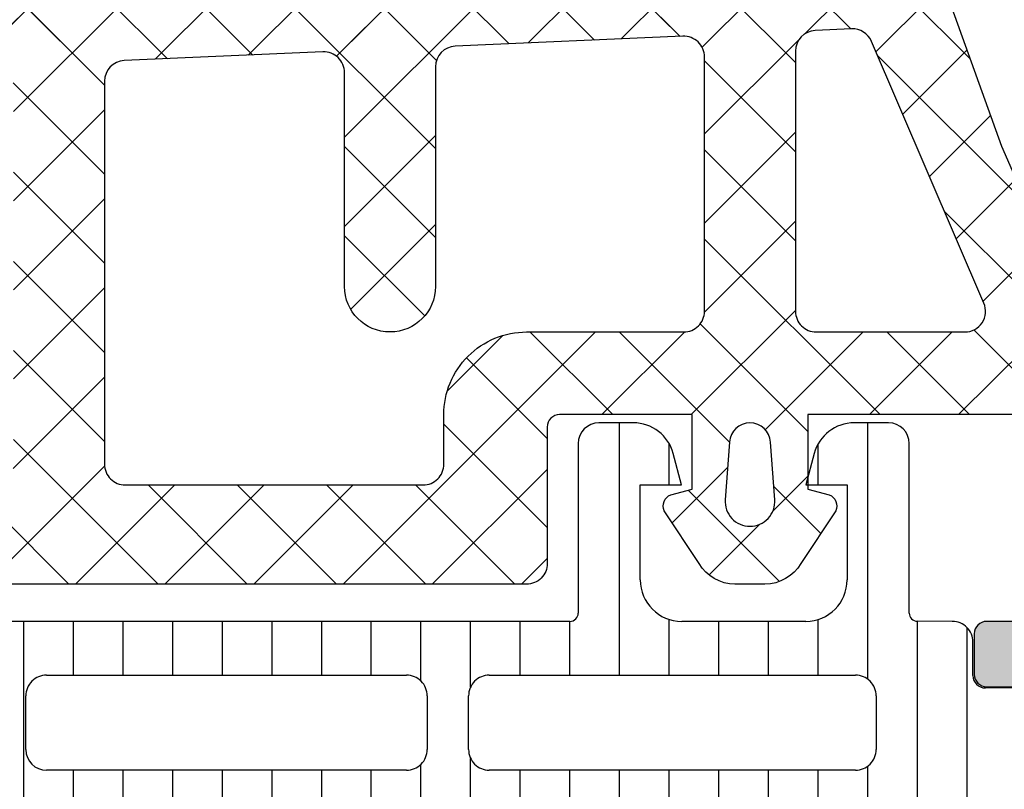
# Model space of a CAD drawing. Header units: millimetres. Extents: x 247761 to 294611, y 172579 to 236863.
# Tile 335 of 596: x 276250 to 276273, y 185287 to 185305. Entities that reach past the tile are written whole.
import ezdxf

# ---------------------------------------------------------------- set-up
doc = ezdxf.new("R2010")
doc.units = ezdxf.units.MM
doc.layers.add('FASÁDA DETAILNÍ', color=4, linetype='Continuous')
doc.layers.add('NOVA', color=240, linetype='Continuous')

# ---------------------------------------------------------------- blocks, each defined once
blk = doc.blocks.new('A$C69D17D4D')
at = {"layer": 'FASÁDA DETAILNÍ'}
h = blk.add_hatch(color=256, dxfattribs=at)
edge = h.paths.add_edge_path()
edge.add_arc((1643.317992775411, 11964.49986385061), 0.5000674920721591, 0.007732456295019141, 89.99226754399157)
edge.add_line((1643.318060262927, 11964.99993133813), (1639.318060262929, 11964.99993133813))
edge.add_arc((1639.318127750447, 11964.49986385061), 0.5000674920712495, 90.00773245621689, 179.9922675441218)
edge.add_line((1638.818060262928, 11964.49993133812), (1638.818060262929, 11963.19988251))
edge.add_arc((1639.318097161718, 11963.19991940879), 0.5000369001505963, 180.0042279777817, 269.9957720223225)
edge.add_line((1639.31806026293, 11962.69988251), (1639.818060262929, 11962.69988251))
edge.add_line((1639.818060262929, 11962.69988251), (1639.818060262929, 11963.69988251))
edge.add_line((1639.818060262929, 11963.69988251), (1641.318060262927, 11963.69988251))
edge.add_arc((1641.318097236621, 11962.6999194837), 0.9999630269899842, -0.002118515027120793, 90.00211851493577, ccw=False)
edge.add_line((1642.318060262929, 11962.69988251), (1642.318060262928, 11958.69988251))
edge.add_arc((1641.317983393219, 11958.69995937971), 1.00007687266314, 270.00440397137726, 359.9955960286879, ccw=False)
edge.add_line((1641.318060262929, 11957.69988251), (1639.818060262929, 11957.69988251))
edge.add_line((1639.818060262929, 11957.69988251), (1639.818060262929, 11958.69988251))
edge.add_line((1639.818060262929, 11958.69988251), (1639.318060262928, 11958.69988251))
edge.add_arc((1639.318002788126, 11958.1999399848), 0.499942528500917, 89.99341311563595, 180.0065868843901)
edge.add_line((1638.818060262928, 11958.19988251), (1638.818060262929, 11955.39989471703))
edge.add_arc((1639.31806026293, 11955.39989471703), 0.5000000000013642, 180, 269.9999999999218)
edge.add_line((1639.318060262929, 11954.89989471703), (1639.518060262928, 11954.89989471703))
edge.add_arc((1639.518060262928, 11955.39989471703), 0.5, 270, 360)
edge.add_line((1640.018060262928, 11955.39989471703), (1640.018060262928, 11955.89989471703))
edge.add_arc((1640.518095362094, 11955.89985961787), 0.5000351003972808, 90.00402178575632, 179.9959782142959, ccw=False)
edge.add_line((1640.518060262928, 11956.39989471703), (1641.318063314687, 11956.39989471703))
edge.add_arc((1641.318046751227, 11955.89987815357), 0.5000165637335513, 0.001897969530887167, 89.99810203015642, ccw=False)
edge.add_line((1641.818063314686, 11955.89989471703), (1641.818063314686, 11924.59990082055))
edge.add_line((1641.818063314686, 11924.59990082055), (1641.38566668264, 11918.5614431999))
edge.add_arc((1640.386446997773, 11918.59989926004), 0.9999594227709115, 270.00000000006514, 357.7959971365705, ccw=False)
edge.add_line((1640.386446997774, 11917.59993983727), (1633.717994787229, 11917.59993983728))
edge.add_arc((1633.717994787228, 11918.09993983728), 0.5, 180, 270.00000000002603, ccw=False)
edge.add_line((1633.217994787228, 11918.09993983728), (1633.217994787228, 11918.99993983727))
edge.add_arc((1632.717994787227, 11918.99993983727), 0.5000000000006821, 359.9999999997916, 449.9999999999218)
edge.add_line((1632.717994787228, 11919.49993983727), (1631.317993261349, 11919.49993983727))
edge.add_arc((1631.050472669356, 11919.57877628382), 0.2788950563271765, 268.8354106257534, 343.5801235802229, ccw=False)
edge.add_line((1631.044804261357, 11919.29993883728), (1630.591210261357, 11919.29993883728))
edge.add_arc((1630.58554960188, 11919.57880693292), 0.2789255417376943, 196.4245945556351, 271.16287007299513, ccw=False)
edge.add_line((1630.318006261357, 11919.49993983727), (1628.437995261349, 11919.49993983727))
edge.add_arc((1628.437995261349, 11919.19993983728), 0.2999999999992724, 89.99999999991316, 180)
edge.add_line((1628.137995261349, 11919.19993983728), (1628.137995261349, 11918.21996551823))
edge.add_arc((1628.437995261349, 11918.21996551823), 0.3000000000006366, 180, 269.9999999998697)
edge.add_line((1628.437995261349, 11917.91996551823), (1631.197993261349, 11917.91996551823))
edge.add_arc((1631.19799326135, 11917.79996551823), 0.1199999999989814, 0, 90.00000000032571, ccw=False)
edge.add_line((1631.317993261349, 11917.79996551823), (1631.317993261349, 11913.49993983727))
edge.add_arc((1630.817993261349, 11913.49993983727), 0.5, -90, 0, ccw=False)
edge.add_line((1630.817993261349, 11912.99993983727), (1630.11799326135, 11912.99993983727))
edge.add_line((1630.11799326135, 11912.99993983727), (1627.725172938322, 11914.3814352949))
edge.add_arc((1627.656113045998, 11914.26182005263), 0.1381197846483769, 60.00000000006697, 180)
edge.add_line((1627.517993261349, 11914.26182005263), (1627.51799326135, 11910.49993983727))
edge.add_arc((1625.51799326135, 11910.49993983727), 1.999999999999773, -89.99999999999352, 0, ccw=False)
edge.add_line((1625.51799326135, 11908.49993983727), (1624.949997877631, 11908.49993983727))
edge.add_arc((1624.949997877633, 11907.99993983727), 0.500000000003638, 90.0000000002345, 124.4790717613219)
edge.add_arc((1627.497471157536, 11904.29044123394), 4.999999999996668, 124.4790717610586, 174.6507719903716)
edge.add_arc((1622.656119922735, 11904.73805962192), 0.1381197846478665, 172.2975625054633, 299.9999999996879)
edge.add_line((1622.725179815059, 11904.61844437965), (1625.118000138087, 11905.99993983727))
edge.add_line((1625.118000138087, 11905.99993983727), (1625.818000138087, 11905.99993983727))
edge.add_arc((1625.818000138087, 11905.49993983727), 0.5, 0, 90, ccw=False)
edge.add_line((1626.318000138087, 11905.49993983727), (1626.318000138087, 11901.19991415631))
edge.add_arc((1626.198000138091, 11901.19991415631), 0.1199999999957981, -90.00000000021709, 0, ccw=False)
edge.add_line((1626.19800013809, 11901.07991415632), (1623.43800213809, 11901.07991415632))
edge.add_arc((1623.438002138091, 11900.77991415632), 0.3000000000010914, 90.00000000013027, 180)
edge.add_line((1623.138002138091, 11900.77991415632), (1623.138002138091, 11899.79993983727))
edge.add_arc((1623.43800213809, 11899.79993983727), 0.2999999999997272, 180, 270.0000000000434)
edge.add_line((1623.43800213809, 11899.49993983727), (1625.318013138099, 11899.49993983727))
edge.add_arc((1625.585556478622, 11899.42107274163), 0.2789255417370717, 88.83712992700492, 163.5754054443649, ccw=False)
edge.add_line((1625.591217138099, 11899.69994083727), (1626.044811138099, 11899.69994083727))
edge.add_arc((1626.050479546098, 11899.42110339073), 0.2788950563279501, 16.419876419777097, 91.16458937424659, ccw=False)
edge.add_line((1626.318000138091, 11899.49993983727), (1629.318058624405, 11899.49993983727))
edge.add_line((1629.318058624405, 11899.49993983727), (1630.018161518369, 11900.20001220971))
edge.add_line((1630.018161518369, 11900.20001220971), (1630.01816151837, 11900.80001831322))
edge.add_line((1630.01816151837, 11900.80001831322), (1628.418155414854, 11900.80001831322))
edge.add_arc((1628.418164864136, 11901.30002776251), 0.5000094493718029, 180.0010827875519, 269.99891721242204, ccw=False)
edge.add_line((1627.918155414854, 11901.30001831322), (1627.918155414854, 11901.69544639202))
edge.add_arc((1628.418155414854, 11901.69544639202), 0.4999999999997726, 165.0000000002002, 180.0000000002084, ccw=False)
edge.add_line((1627.935192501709, 11901.82485591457), (1628.319401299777, 11903.25874266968))
edge.add_arc((1629.285327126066, 11902.99992362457), 1.000000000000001, 89.99999999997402, 165.0000000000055, ccw=False)
edge.add_line((1629.285327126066, 11903.99992362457), (1635.018149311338, 11903.99992362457))
edge.add_line((1635.018149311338, 11903.99992362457), (1635.018149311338, 11900.80001831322))
edge.add_line((1635.018149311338, 11900.80001831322), (1634.218161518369, 11900.80001831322))
edge.add_line((1634.218161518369, 11900.80001831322), (1634.218161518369, 11900.20001220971))
edge.add_line((1634.218161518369, 11900.20001220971), (1635.430594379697, 11899.50003052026))
edge.add_line((1635.430594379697, 11899.50003052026), (1636.518149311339, 11899.50003052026))
edge.add_line((1636.518149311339, 11899.50003052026), (1636.518149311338, 11914.49993983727))
edge.add_arc((1637.018149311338, 11914.49993983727), 0.5000000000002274, 90, 180, ccw=False)
edge.add_line((1637.018149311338, 11914.99993983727), (1642.818060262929, 11914.99993983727))
edge.add_arc((1642.818060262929, 11915.99993983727), 1, 269.999999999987, 360)
edge.add_line((1643.818060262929, 11915.99993983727), (1643.818060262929, 11964.49993133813))
edge = h.paths.add_edge_path(flags=16)
edge.add_line((1634.218161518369, 11905.59992362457), (1629.81816151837, 11905.59992362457))
edge.add_arc((1629.81816151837, 11906.09992362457), 0.5, 180, 270, ccw=False)
edge.add_line((1629.31816151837, 11906.09992362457), (1629.318161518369, 11910.49992362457))
edge.add_arc((1629.818161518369, 11910.49992362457), 0.5, 90, 180, ccw=False)
edge.add_line((1629.818161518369, 11910.99992362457), (1634.218161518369, 11910.99992362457))
edge.add_arc((1634.218161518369, 11910.49992362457), 0.5, 0, 90, ccw=False)
edge.add_line((1634.718161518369, 11910.49992362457), (1634.718161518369, 11906.09992362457))
edge.add_arc((1634.218161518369, 11906.09992362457), 0.5, -90, 0, ccw=False)
h = blk.add_hatch(dxfattribs=at)
h.set_pattern_fill('ANSI37', color=256, scale=0.48, angle=180, style=0)
h.set_pattern_definition([(225, (1618.818060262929, 11924.49993133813), (1.077630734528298, -1.077630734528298), []), (315, (1618.818060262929, 11924.49993133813), (1.077630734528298, 1.077630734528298), [])])
edge = h.paths.add_edge_path(flags=16)
edge.add_line((1622.219337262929, 11923.83563733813), (1622.119593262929, 11922.44278333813))
edge.add_arc((1622.718060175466, 11922.39992584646), 0.5999995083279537, 175.9039194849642, 270.0000083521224)
edge.add_arc((1622.718060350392, 11922.39992584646), 0.5999995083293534, 269.9999916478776, 364.0960805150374)
edge.add_line((1623.316527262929, 11922.44278333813), (1623.216783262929, 11923.83563733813))
edge.add_arc((1622.718060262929, 11923.7999228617), 0.5000001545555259, 4.096064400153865, 175.903935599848)
edge = h.paths.add_edge_path(flags=16)
edge.add_arc((1624.318056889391, 11926.99993096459), 0.49999962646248, 179.9999571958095, 270.0000428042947)
edge.add_line((1624.318057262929, 11926.49993133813), (1627.911742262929, 11926.49993133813))
edge.add_arc((1627.911742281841, 11926.99993167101), 0.5000003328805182, 269.9999978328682, 383.218026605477)
edge.add_line((1628.371248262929, 11927.19704733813), (1625.655370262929, 11933.52814933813))
edge.add_arc((1625.195864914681, 11933.33103341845), 0.4999998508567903, 23.21808179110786, 92.50011063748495)
edge.add_line((1625.174054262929, 11933.83055733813), (1624.296247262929, 11933.79223133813))
edge.add_arc((1624.318056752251, 11933.29270772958), 0.4999994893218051, 92.49997911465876, 180.0000448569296)
edge.add_line((1623.818057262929, 11933.29270733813), (1623.818057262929, 11926.99993133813))
edge = h.paths.add_edge_path(flags=16)
edge.add_line((1598.764138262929, 11932.40809333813), (1594.615468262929, 11923.51124033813))
edge.add_arc((1595.068622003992, 11923.29993120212), 0.4999998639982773, 154.9999920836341, 270.0000296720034)
edge.add_line((1595.068622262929, 11922.79993133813), (1604.418057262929, 11922.79993133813))
edge.add_arc((1604.418057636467, 11923.29993096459), 0.4999996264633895, 269.9999571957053, 360.0000428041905)
edge.add_line((1604.918057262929, 11923.29993133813), (1604.918057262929, 11932.42385433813))
edge.add_arc((1604.418057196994, 11932.42385417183), 0.5000000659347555, 1.905586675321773e-05, 92.50002724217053)
edge.add_line((1604.396247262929, 11932.92337833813), (1599.195483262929, 11932.69630833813))
edge.add_arc((1599.217292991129, 11932.19678293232), 0.5000012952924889, 92.49999747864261, 154.9999080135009)
edge = h.paths.add_edge_path(flags=16)
edge.add_arc((1607.618056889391, 11923.29993096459), 0.49999962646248, 179.9999571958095, 270.0000428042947)
edge.add_line((1607.618057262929, 11922.79993133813), (1614.818057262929, 11922.79993133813))
edge.add_arc((1614.818057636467, 11923.29993096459), 0.4999996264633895, 269.9999571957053, 360.0000428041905)
edge.add_line((1615.318057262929, 11923.29993133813), (1615.318057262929, 11924.49993133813))
edge.add_arc((1617.318055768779, 11924.49993283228), 1.999998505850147, 89.99995719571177, 180.0000428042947, ccw=False)
edge.add_line((1617.318057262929, 11926.49993133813), (1621.118057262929, 11926.49993133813))
edge.add_arc((1621.118057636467, 11926.99993096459), 0.4999996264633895, 269.9999571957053, 360.0000428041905)
edge.add_line((1621.618057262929, 11926.99993133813), (1621.618057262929, 11933.15299233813))
edge.add_arc((1621.118057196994, 11933.15299217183), 0.5000000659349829, 1.905586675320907e-05, 92.50002724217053)
edge.add_line((1621.096247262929, 11933.65251633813), (1615.596247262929, 11933.41238133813))
edge.add_arc((1615.618056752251, 11932.91285772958), 0.499999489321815, 92.49997911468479, 180.0000448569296)
edge.add_line((1615.118057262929, 11932.91285733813), (1615.118057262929, 11927.59993133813))
edge.add_arc((1614.018057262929, 11927.59993133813), 1.099999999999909, -180, 0, ccw=False)
edge.add_line((1612.918057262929, 11927.59993133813), (1612.918057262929, 11932.77314233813))
edge.add_arc((1612.418057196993, 11932.77314217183), 0.500000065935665, 1.905586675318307e-05, 92.50002724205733)
edge.add_line((1612.396247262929, 11933.27266633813), (1607.596247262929, 11933.06309333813))
edge.add_arc((1607.618056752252, 11932.56356972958), 0.4999994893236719, 92.49997911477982, 180.0000448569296)
edge.add_line((1607.118057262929, 11932.56356933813), (1607.118057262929, 11923.29993133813))
edge = h.paths.add_edge_path()
edge.add_line((1592.405004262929, 11924.68638833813), (1596.502853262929, 11933.47425433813))
edge.add_ellipse((1599.221778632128, 11932.20639684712), major_axis=(-3.000002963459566, 0), ratio=1, start_angle=272.500058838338, end_angle=334.99996937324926, ccw=False)
edge.add_line((1599.090917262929, 11935.20354433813), (1599.739867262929, 11935.23187833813))
edge.add_ellipse((1599.718057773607, 11935.73140194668), major_axis=(-0.4999994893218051, 0), ratio=1, start_angle=92.49997911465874, end_angle=180.0000448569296)
edge.add_line((1600.218057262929, 11935.73140233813), (1600.218057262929, 11936.69993133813))
edge.add_ellipse((1600.318057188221, 11936.69993141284), major_axis=(-0.09999992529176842, 0), ratio=1, start_angle=-90.00004280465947, end_angle=4.280439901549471e-05, ccw=False)
edge.add_line((1600.318057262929, 11936.79993133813), (1600.918057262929, 11936.79993133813))
edge.add_ellipse((1600.918057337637, 11936.69993141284), major_axis=(-0.09999992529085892, 0), ratio=1, start_angle=179.9999571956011, end_angle=270.00004280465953, ccw=False)
edge.add_line((1601.018057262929, 11936.69993133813), (1601.018057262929, 11935.79689333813))
edge.add_ellipse((1601.518057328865, 11935.79689350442), major_axis=(-0.500000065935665, 0), ratio=1, start_angle=1.905586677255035e-05, end_angle=92.50002724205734)
edge.add_line((1601.539867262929, 11935.29736933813), (1610.440161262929, 11935.69120733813))
edge.add_ellipse((1610.418057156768, 11936.19071861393), major_axis=(-0.5000001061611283, 0), ratio=1, start_angle=92.53376922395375, end_angle=180.000082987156)
edge.add_line((1610.918057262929, 11936.19071933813), (1610.918057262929, 11936.79993133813))
edge.add_ellipse((1611.018057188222, 11936.79993141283), major_axis=(-0.09999992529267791, 0), ratio=1, start_angle=-90.00004280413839, end_angle=4.280439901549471e-05, ccw=False)
edge.add_line((1611.018057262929, 11936.89993133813), (1611.618057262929, 11936.89993133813))
edge.add_ellipse((1611.618057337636, 11936.79993141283), major_axis=(-0.09999992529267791, 0), ratio=1, start_angle=179.9999571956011, end_angle=270.0000428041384, ccw=False)
edge.add_line((1611.718057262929, 11936.79993133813), (1611.718057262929, 11936.27036933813))
edge.add_ellipse((1612.21805776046, 11936.27036903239), major_axis=(-0.5000004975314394, 0), ratio=1, start_angle=-3.503449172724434e-05, end_angle=92.53369799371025)
edge.add_line((1612.240161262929, 11935.77085733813), (1623.780386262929, 11936.28151333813))
edge.add_ellipse((1623.758576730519, 11936.78103793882), major_axis=(-0.5000004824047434, 0), ratio=1, start_angle=92.49997908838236, end_angle=183.2170573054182)
edge.add_line((1624.257789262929, 11936.80909733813), (1623.969226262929, 11941.94284033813))
edge.add_ellipse((1623.558808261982, 11941.8272849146), major_axis=(-0.4263754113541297, 0), ratio=1, start_angle=195.724854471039, end_angle=339.2410276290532)
edge.add_line((1623.160113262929, 11941.97840833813), (1623.161353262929, 11941.74580533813))
edge.add_line((1623.161353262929, 11941.74580533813), (1623.459491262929, 11939.86322633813))
edge.add_line((1623.459491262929, 11939.86322633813), (1623.059065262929, 11937.01394133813))
edge.add_ellipse((1622.761984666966, 11937.05569193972), major_axis=(-0.2999999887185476, 0), ratio=1, start_angle=55.40225361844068, end_angle=172.0002559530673, ccw=False)
edge.add_ellipse((1624.295098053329, 11939.27826302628), major_axis=(-3.000047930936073, 0), ratio=1, start_angle=-18.008424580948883, end_angle=55.40235871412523, ccw=False)
edge.add_line((1621.442019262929, 11940.20574833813), (1622.075595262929, 11942.46063933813))
edge.add_ellipse((1622.850807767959, 11942.29970979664), major_axis=(-0.7917403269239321, 0), ratio=1, start_angle=276.7983462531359, end_angle=348.2723102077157, ccw=False)
edge.add_line((1622.757085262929, 11943.08588333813), (1623.815295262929, 11943.08710433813))
edge.add_ellipse((1623.686171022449, 11941.90801811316), major_axis=(-1.186135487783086, 0), ratio=1, start_angle=198.6555764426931, end_angle=263.7503218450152, ccw=False)
edge.add_line((1624.809985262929, 11942.28743733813), (1625.904318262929, 11939.04609733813))
edge.add_line((1625.904318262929, 11939.04609733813), (1628.794096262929, 11930.99630233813))
edge.add_line((1628.794096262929, 11930.99630233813), (1633.126905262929, 11921.09842533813))
edge.add_ellipse((1632.667896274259, 11920.90015527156), major_axis=(-0.5000002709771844, 0), ratio=1, start_angle=90.06657637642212, end_angle=203.3620494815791, ccw=False)
edge.add_line((1632.668477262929, 11920.40015533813), (1632.121776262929, 11920.39952033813))
edge.add_ellipse((1632.121195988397, 11920.89952044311), major_axis=(-0.5000004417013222, 0), ratio=1, start_angle=23.920824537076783, end_angle=90.06649451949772, ccw=False)
edge.add_line((1631.664142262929, 11920.69678333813), (1630.262386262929, 11923.90078633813))
edge.add_ellipse((1629.346245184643, 11923.49993200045), major_axis=(-0.9999993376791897, 0), ratio=1, start_angle=203.6316147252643, end_angle=270.0000528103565)
edge.add_line((1629.346244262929, 11924.49993133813), (1624.118302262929, 11924.49993133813))
edge.add_line((1624.118302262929, 11924.49993133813), (1624.118293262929, 11922.70045233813))
edge.add_line((1624.118293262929, 11922.70045233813), (1624.633094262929, 11922.56251033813))
edge.add_ellipse((1624.518329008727, 11922.28535631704), major_axis=(-0.2999756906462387, 0), ratio=1, start_angle=157.4964333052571, end_angle=247.5062997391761, ccw=False)
edge.add_line((1624.795463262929, 11922.17054333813), (1623.946296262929, 11920.90041633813))
edge.add_ellipse((1623.08043207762, 11921.40013710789), major_axis=(-0.9997207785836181, 0), ratio=1, start_angle=89.99238815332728, end_angle=150.0092393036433, ccw=False)
edge.add_line((1623.080299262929, 11920.40041633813), (1622.355938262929, 11920.40044733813))
edge.add_ellipse((1622.356146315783, 11921.40018517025), major_axis=(-0.9997378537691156, 0), ratio=1, start_angle=29.99132494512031, end_angle=89.98807632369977, ccw=False)
edge.add_line((1621.490272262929, 11920.90044733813), (1620.641105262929, 11922.17054333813))
edge.add_ellipse((1620.91825275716, 11922.28535522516), major_axis=(-0.2999875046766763, 0), ratio=1, start_angle=-67.50139619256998, end_angle=22.502406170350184, ccw=False)
edge.add_line((1620.803459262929, 11922.56251033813), (1621.318275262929, 11922.70048233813))
edge.add_line((1621.318275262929, 11922.70048233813), (1621.318283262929, 11924.49993133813))
edge.add_line((1621.318283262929, 11924.49993133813), (1618.118056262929, 11924.49993133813))
edge.add_ellipse((1618.118056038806, 11924.19993156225), major_axis=(-0.2999997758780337, 0), ratio=1, start_angle=-90.00004280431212, end_angle=4.280405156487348e-05)
edge.add_line((1617.818056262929, 11924.19993133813), (1617.818056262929, 11920.89993533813))
edge.add_ellipse((1617.318056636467, 11920.89993496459), major_axis=(-0.49999962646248, 0), ratio=1, start_angle=89.99995719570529, end_angle=180.0000428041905, ccw=False)
edge.add_line((1617.318056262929, 11920.39993533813), (1590.420434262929, 11920.39993533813))
edge.add_line((1590.420434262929, 11920.39993533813), (1589.525316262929, 11921.95032733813))
edge.add_ellipse((1589.958328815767, 11922.20032742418), major_axis=(-0.4999999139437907, 0), ratio=1, start_angle=-89.99993664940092, end_angle=30.000017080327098, ccw=False)
edge.add_line((1589.958328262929, 11922.70032733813), (1589.958328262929, 11924.39769833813))
edge.add_line((1589.958328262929, 11924.39769833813), (1591.951850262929, 11924.39769833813))
edge.add_ellipse((1591.951850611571, 11924.89769859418), major_axis=(-0.500000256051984, 0), ratio=1, start_angle=89.99996004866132, end_angle=154.9998714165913)
h = blk.add_hatch(dxfattribs=at)
h.set_pattern_fill('ANSI37', color=256, scale=0.48, angle=180, style=0)
h.set_pattern_definition([(225, (1618.818060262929, 11924.49993115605), (1.077630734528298, -1.077630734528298), []), (315, (1618.818060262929, 11924.49993115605), (1.077630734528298, 1.077630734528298), [])])
edge = h.paths.add_edge_path(flags=16)
edge.add_line((1622.219337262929, 11923.83563715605), (1622.119593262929, 11922.44278315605))
edge.add_arc((1622.718060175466, 11922.39992566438), 0.5999995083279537, 175.9039194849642, 270.0000083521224)
edge.add_arc((1622.718060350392, 11922.39992566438), 0.5999995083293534, 269.9999916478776, 364.0960805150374)
edge.add_line((1623.316527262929, 11922.44278315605), (1623.216783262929, 11923.83563715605))
edge.add_arc((1622.718060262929, 11923.79992267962), 0.5000001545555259, 4.096064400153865, 175.903935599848)
edge = h.paths.add_edge_path(flags=16)
edge.add_arc((1624.318056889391, 11926.99993078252), 0.49999962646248, 179.9999571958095, 270.0000428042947)
edge.add_line((1624.318057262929, 11926.49993115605), (1627.911742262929, 11926.49993115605))
edge.add_arc((1627.911742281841, 11926.99993148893), 0.5000003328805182, 269.9999978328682, 383.218026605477)
edge.add_line((1628.371248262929, 11927.19704715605), (1625.655370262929, 11933.52814915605))
edge.add_arc((1625.195864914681, 11933.33103323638), 0.4999998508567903, 23.21808179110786, 92.50011063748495)
edge.add_line((1625.174054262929, 11933.83055715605), (1624.296247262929, 11933.79223115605))
edge.add_arc((1624.318056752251, 11933.2927075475), 0.4999994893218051, 92.49997911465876, 180.0000448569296)
edge.add_line((1623.818057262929, 11933.29270715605), (1623.818057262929, 11926.99993115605))
edge = h.paths.add_edge_path(flags=16)
edge.add_line((1598.764138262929, 11932.40809315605), (1594.615468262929, 11923.51124015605))
edge.add_arc((1595.068622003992, 11923.29993102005), 0.4999998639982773, 154.9999920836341, 270.0000296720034)
edge.add_line((1595.068622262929, 11922.79993115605), (1604.418057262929, 11922.79993115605))
edge.add_arc((1604.418057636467, 11923.29993078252), 0.4999996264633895, 269.9999571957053, 360.0000428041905)
edge.add_line((1604.918057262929, 11923.29993115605), (1604.918057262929, 11932.42385415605))
edge.add_arc((1604.418057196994, 11932.42385398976), 0.5000000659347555, 1.905586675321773e-05, 92.50002724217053)
edge.add_line((1604.396247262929, 11932.92337815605), (1599.195483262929, 11932.69630815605))
edge.add_arc((1599.217292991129, 11932.19678275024), 0.5000012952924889, 92.49999747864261, 154.9999080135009)
edge = h.paths.add_edge_path(flags=16)
edge.add_arc((1607.618056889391, 11923.29993078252), 0.49999962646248, 179.9999571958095, 270.0000428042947)
edge.add_line((1607.618057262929, 11922.79993115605), (1614.818057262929, 11922.79993115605))
edge.add_arc((1614.818057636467, 11923.29993078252), 0.4999996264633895, 269.9999571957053, 360.0000428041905)
edge.add_line((1615.318057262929, 11923.29993115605), (1615.318057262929, 11924.49993115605))
edge.add_arc((1617.318055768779, 11924.4999326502), 1.999998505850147, 89.99995719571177, 180.0000428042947, ccw=False)
edge.add_line((1617.318057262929, 11926.49993115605), (1621.118057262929, 11926.49993115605))
edge.add_arc((1621.118057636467, 11926.99993078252), 0.4999996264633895, 269.9999571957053, 360.0000428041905)
edge.add_line((1621.618057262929, 11926.99993115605), (1621.618057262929, 11933.15299215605))
edge.add_arc((1621.118057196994, 11933.15299198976), 0.5000000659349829, 1.905586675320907e-05, 92.50002724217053)
edge.add_line((1621.096247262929, 11933.65251615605), (1615.596247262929, 11933.41238115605))
edge.add_arc((1615.618056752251, 11932.9128575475), 0.499999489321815, 92.49997911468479, 180.0000448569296)
edge.add_line((1615.118057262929, 11932.91285715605), (1615.118057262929, 11927.59993115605))
edge.add_arc((1614.018057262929, 11927.59993115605), 1.099999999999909, -180, 0, ccw=False)
edge.add_line((1612.918057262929, 11927.59993115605), (1612.918057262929, 11932.77314215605))
edge.add_arc((1612.418057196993, 11932.77314198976), 0.500000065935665, 1.905586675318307e-05, 92.50002724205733)
edge.add_line((1612.396247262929, 11933.27266615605), (1607.596247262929, 11933.06309315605))
edge.add_arc((1607.618056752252, 11932.5635695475), 0.4999994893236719, 92.49997911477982, 180.0000448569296)
edge.add_line((1607.118057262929, 11932.56356915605), (1607.118057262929, 11923.29993115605))
edge = h.paths.add_edge_path()
edge.add_line((1592.405004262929, 11924.68638815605), (1596.502853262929, 11933.47425415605))
edge.add_ellipse((1599.221778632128, 11932.20639666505), major_axis=(-3.000002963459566, 0), ratio=1, start_angle=272.500058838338, end_angle=334.99996937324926, ccw=False)
edge.add_line((1599.090917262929, 11935.20354415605), (1599.739867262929, 11935.23187815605))
edge.add_ellipse((1599.718057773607, 11935.7314017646), major_axis=(-0.4999994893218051, 0), ratio=1, start_angle=92.49997911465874, end_angle=180.0000448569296)
edge.add_line((1600.218057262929, 11935.73140215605), (1600.218057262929, 11936.69993115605))
edge.add_ellipse((1600.318057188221, 11936.69993123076), major_axis=(-0.09999992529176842, 0), ratio=1, start_angle=-90.00004280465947, end_angle=4.280439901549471e-05, ccw=False)
edge.add_line((1600.318057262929, 11936.79993115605), (1600.918057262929, 11936.79993115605))
edge.add_ellipse((1600.918057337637, 11936.69993123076), major_axis=(-0.09999992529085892, 0), ratio=1, start_angle=179.9999571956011, end_angle=270.00004280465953, ccw=False)
edge.add_line((1601.018057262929, 11936.69993115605), (1601.018057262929, 11935.79689315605))
edge.add_ellipse((1601.518057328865, 11935.79689332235), major_axis=(-0.500000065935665, 0), ratio=1, start_angle=1.905586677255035e-05, end_angle=92.50002724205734)
edge.add_line((1601.539867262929, 11935.29736915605), (1610.440161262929, 11935.69120715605))
edge.add_ellipse((1610.418057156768, 11936.19071843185), major_axis=(-0.5000001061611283, 0), ratio=1, start_angle=92.53376922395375, end_angle=180.000082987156)
edge.add_line((1610.918057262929, 11936.19071915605), (1610.918057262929, 11936.79993115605))
edge.add_ellipse((1611.018057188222, 11936.79993123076), major_axis=(-0.09999992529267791, 0), ratio=1, start_angle=-90.00004280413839, end_angle=4.280439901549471e-05, ccw=False)
edge.add_line((1611.018057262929, 11936.89993115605), (1611.618057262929, 11936.89993115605))
edge.add_ellipse((1611.618057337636, 11936.79993123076), major_axis=(-0.09999992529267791, 0), ratio=1, start_angle=179.9999571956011, end_angle=270.0000428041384, ccw=False)
edge.add_line((1611.718057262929, 11936.79993115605), (1611.718057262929, 11936.27036915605))
edge.add_ellipse((1612.21805776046, 11936.27036885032), major_axis=(-0.5000004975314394, 0), ratio=1, start_angle=-3.503449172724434e-05, end_angle=92.53369799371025)
edge.add_line((1612.240161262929, 11935.77085715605), (1623.780386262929, 11936.28151315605))
edge.add_ellipse((1623.758576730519, 11936.78103775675), major_axis=(-0.5000004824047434, 0), ratio=1, start_angle=92.49997908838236, end_angle=183.2170573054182)
edge.add_line((1624.257789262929, 11936.80909715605), (1623.969226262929, 11941.94284015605))
edge.add_ellipse((1623.558808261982, 11941.82728473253), major_axis=(-0.4263754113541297, 0), ratio=1, start_angle=195.724854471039, end_angle=339.2410276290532)
edge.add_line((1623.160113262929, 11941.97840815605), (1623.161353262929, 11941.74580515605))
edge.add_line((1623.161353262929, 11941.74580515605), (1623.459491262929, 11939.86322615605))
edge.add_line((1623.459491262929, 11939.86322615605), (1623.059065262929, 11937.01394115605))
edge.add_ellipse((1622.761984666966, 11937.05569175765), major_axis=(-0.2999999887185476, 0), ratio=1, start_angle=55.40225361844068, end_angle=172.0002559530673, ccw=False)
edge.add_ellipse((1624.295098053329, 11939.27826284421), major_axis=(-3.000047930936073, 0), ratio=1, start_angle=-18.008424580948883, end_angle=55.40235871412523, ccw=False)
edge.add_line((1621.442019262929, 11940.20574815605), (1622.075595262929, 11942.46063915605))
edge.add_ellipse((1622.850807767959, 11942.29970961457), major_axis=(-0.7917403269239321, 0), ratio=1, start_angle=276.7983462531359, end_angle=348.2723102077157, ccw=False)
edge.add_line((1622.757085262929, 11943.08588315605), (1623.815295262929, 11943.08710415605))
edge.add_ellipse((1623.686171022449, 11941.90801793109), major_axis=(-1.186135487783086, 0), ratio=1, start_angle=198.6555764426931, end_angle=263.7503218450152, ccw=False)
edge.add_line((1624.809985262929, 11942.28743715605), (1625.904318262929, 11939.04609715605))
edge.add_line((1625.904318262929, 11939.04609715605), (1628.794096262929, 11930.99630215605))
edge.add_line((1628.794096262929, 11930.99630215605), (1633.126905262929, 11921.09842515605))
edge.add_ellipse((1632.667896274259, 11920.90015508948), major_axis=(-0.5000002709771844, 0), ratio=1, start_angle=90.06657637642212, end_angle=203.3620494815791, ccw=False)
edge.add_line((1632.668477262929, 11920.40015515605), (1632.121776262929, 11920.39952015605))
edge.add_ellipse((1632.121195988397, 11920.89952026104), major_axis=(-0.5000004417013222, 0), ratio=1, start_angle=23.920824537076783, end_angle=90.06649451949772, ccw=False)
edge.add_line((1631.664142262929, 11920.69678315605), (1630.262386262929, 11923.90078615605))
edge.add_ellipse((1629.346245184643, 11923.49993181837), major_axis=(-0.9999993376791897, 0), ratio=1, start_angle=203.6316147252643, end_angle=270.0000528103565)
edge.add_line((1629.346244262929, 11924.49993115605), (1624.118302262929, 11924.49993115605))
edge.add_line((1624.118302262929, 11924.49993115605), (1624.118293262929, 11922.70045215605))
edge.add_line((1624.118293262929, 11922.70045215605), (1624.633094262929, 11922.56251015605))
edge.add_ellipse((1624.518329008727, 11922.28535613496), major_axis=(-0.2999756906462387, 0), ratio=1, start_angle=157.4964333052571, end_angle=247.5062997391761, ccw=False)
edge.add_line((1624.795463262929, 11922.17054315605), (1623.946296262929, 11920.90041615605))
edge.add_ellipse((1623.08043207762, 11921.40013692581), major_axis=(-0.9997207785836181, 0), ratio=1, start_angle=89.99238815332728, end_angle=150.0092393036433, ccw=False)
edge.add_line((1623.080299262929, 11920.40041615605), (1622.355938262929, 11920.40044715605))
edge.add_ellipse((1622.356146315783, 11921.40018498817), major_axis=(-0.9997378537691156, 0), ratio=1, start_angle=29.99132494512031, end_angle=89.98807632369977, ccw=False)
edge.add_line((1621.490272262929, 11920.90044715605), (1620.641105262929, 11922.17054315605))
edge.add_ellipse((1620.91825275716, 11922.28535504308), major_axis=(-0.2999875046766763, 0), ratio=1, start_angle=-67.50139619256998, end_angle=22.502406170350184, ccw=False)
edge.add_line((1620.803459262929, 11922.56251015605), (1621.318275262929, 11922.70048215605))
edge.add_line((1621.318275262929, 11922.70048215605), (1621.318283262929, 11924.49993115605))
edge.add_line((1621.318283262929, 11924.49993115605), (1618.118056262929, 11924.49993115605))
edge.add_ellipse((1618.118056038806, 11924.19993138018), major_axis=(-0.2999997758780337, 0), ratio=1, start_angle=-90.00004280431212, end_angle=4.280405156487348e-05)
edge.add_line((1617.818056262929, 11924.19993115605), (1617.818056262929, 11920.89993515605))
edge.add_ellipse((1617.318056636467, 11920.89993478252), major_axis=(-0.49999962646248, 0), ratio=1, start_angle=89.99995719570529, end_angle=180.0000428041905, ccw=False)
edge.add_line((1617.318056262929, 11920.39993515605), (1590.420434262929, 11920.39993515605))
edge.add_line((1590.420434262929, 11920.39993515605), (1589.525316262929, 11921.95032715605))
edge.add_ellipse((1589.958328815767, 11922.20032724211), major_axis=(-0.4999999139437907, 0), ratio=1, start_angle=-89.99993664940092, end_angle=30.000017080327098, ccw=False)
edge.add_line((1589.958328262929, 11922.70032715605), (1589.958328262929, 11924.39769815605))
edge.add_line((1589.958328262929, 11924.39769815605), (1591.951850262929, 11924.39769815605))
edge.add_ellipse((1591.951850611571, 11924.89769841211), major_axis=(-0.500000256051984, 0), ratio=1, start_angle=89.99996004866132, end_angle=154.9998714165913)
h = blk.add_hatch(dxfattribs=at)
h.set_pattern_fill('LINIE', color=256, scale=1.2, angle=90, style=0)
h.set_pattern_definition([(90, (19.28296211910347, -0.6246130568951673), (-1.2, 7.347638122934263e-17), [])])
edge = h.paths.add_edge_path()
edge.add_arc((1628.407976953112, 11918.19074167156), 0.2999999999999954, -179.99792470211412, -89.99792470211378, ccw=False)
edge.add_line((1628.107976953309, 11918.19073080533), (1628.107948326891, 11919.00106213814))
edge.add_arc((1627.607951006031, 11919.00104670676), 0.4999973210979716, 0.001768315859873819, 90.0023822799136)
edge.add_line((1627.607930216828, 11919.50104402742), (1626.7668579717, 11919.50236457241))
edge.add_arc((1626.7668579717, 11919.70236457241), 0.1999999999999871, -179.99999999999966, -89.99999999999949, ccw=False)
edge.add_line((1626.5668579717, 11919.70236457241), (1626.5668579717, 11923.8023645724))
edge.add_arc((1626.0668579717, 11923.8023645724), 0.5000000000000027, -5.216109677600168e-13, 89.99999999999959)
edge.add_line((1626.0668579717, 11924.3023645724), (1625.236108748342, 11924.3023645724))
edge.add_arc((1625.236108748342, 11923.3023645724), 0.9999999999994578, 90.00000000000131, 164.9999999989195)
edge.add_line((1624.270182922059, 11923.56118361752), (1624.066857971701, 11922.8023645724))
edge.add_line((1624.0668579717, 11922.8023645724), (1625.0668579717, 11922.8023645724))
edge.add_line((1625.0668579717, 11922.8023645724), (1625.0668579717, 11920.50236457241))
edge.add_arc((1624.062731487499, 11920.50407381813), 1.004127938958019, -89.76591227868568, -0.09753001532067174, ccw=False)
edge.add_line((1624.066833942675, 11919.49995425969), (1621.066955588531, 11919.49995425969))
edge.add_arc((1621.070983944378, 11920.50407360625), 1.004127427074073, 180.0975179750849, 269.77014032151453, ccw=False)
edge.add_line((1620.0668579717, 11920.50236457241), (1620.0668579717, 11922.8023645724))
edge.add_line((1620.0668579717, 11922.8023645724), (1621.0668579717, 11922.8023645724))
edge.add_line((1621.0668579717, 11922.8023645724), (1620.863533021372, 11923.56118361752))
edge.add_arc((1619.897607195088, 11923.3023645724), 1.000000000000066, 15.00000000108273, 89.99999999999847)
edge.add_line((1619.897607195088, 11924.3023645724), (1619.0668579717, 11924.3023645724))
edge.add_arc((1619.0668579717, 11923.8023645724), 0.4999999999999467, 89.99999999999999, 180)
edge.add_line((1618.5668579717, 11923.8023645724), (1618.5668579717, 11919.70236457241))
edge.add_arc((1618.362684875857, 11919.70409312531), 0.2041804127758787, -88.8441310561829, -0.4850610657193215, ccw=False)
edge.add_line((1618.366803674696, 11919.49995425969), (1592.525436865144, 11919.49993133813))
edge.add_arc((1592.525452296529, 11918.99993401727), 0.4999973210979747, 90.00176831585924, 180.002382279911)
edge.add_line((1592.025454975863, 11918.99991322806), (1592.025483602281, 11918.18958189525))
edge.add_arc((1591.725483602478, 11918.18957102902), 0.299999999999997, -89.9979247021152, 0.0020752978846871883, ccw=False)
edge.add_line((1591.725494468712, 11917.88957102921), (1589.325496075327, 11917.88981604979))
edge.add_arc((1589.325511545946, 11917.38982007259), 0.499995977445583, 90.00177281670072, 180.0023777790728)
edge.add_line((1588.825515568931, 11917.38979932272), (1588.825642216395, 11913.91325782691))
edge.add_arc((1589.815455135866, 11914.05560432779), 0.99999607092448, 188.1836833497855, 302.7290913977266)
edge.add_line((1590.356120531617, 11913.21437126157), (1592.639729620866, 11914.53292369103))
edge.add_arc((1592.88974527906, 11914.09992002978), 0.5000000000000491, 90.00213520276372, 120.00207189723, ccw=False)
edge.add_line((1592.889726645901, 11914.59992002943), (1627.243995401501, 11914.60100634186))
edge.add_arc((1627.244012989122, 11914.10100634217), 0.5000000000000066, 60.00207869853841, 90.00201539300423, ccw=False)
edge.add_line((1627.493997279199, 11914.53402811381), (1629.777701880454, 11913.21564111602))
edge.add_arc((1630.318306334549, 11914.05691334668), 0.9999960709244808, 237.2750591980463, 351.8204672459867)
edge.add_line((1631.308129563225, 11913.91463854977), (1631.308002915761, 11917.39118004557))
edge.add_arc((1630.808006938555, 11917.39116457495), 0.4999959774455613, 0.001772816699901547, 90.00237777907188)
edge.add_line((1630.807986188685, 11917.89116055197), (1628.407987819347, 11917.89074167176))
edge = h.paths.add_edge_path(flags=16)
edge.add_line((1604.216864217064, 11917.70046606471), (1604.216864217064, 11916.4004719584))
edge.add_arc((1603.716867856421, 11916.40046831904), 0.4999963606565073, -90.00041704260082, 0.00041704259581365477, ccw=False)
edge.add_line((1603.716864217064, 11915.9004719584), (1594.86687032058, 11915.9004719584))
edge.add_arc((1594.866866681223, 11916.40046831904), 0.4999963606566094, -180.000417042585, -89.99958295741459, ccw=False)
edge.add_line((1594.36687032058, 11916.4004719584), (1594.36687032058, 11917.70046606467))
edge.add_arc((1594.866870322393, 11917.70048263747), 0.5000000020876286, 90.00000020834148, 180.0018991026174, ccw=False)
edge.add_line((1594.866870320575, 11918.20048263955), (1603.716864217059, 11918.20048263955))
edge.add_arc((1603.716864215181, 11917.7004826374), 0.5000000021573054, -0.0018990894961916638, 89.99999978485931, ccw=False)
edge = h.paths.add_edge_path(flags=16)
edge.add_arc((1614.416870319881, 11917.70048263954), 0.4999999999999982, -2.2737367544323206e-13, 90.000000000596, ccw=False)
edge.add_line((1614.916870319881, 11917.70048263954), (1614.916870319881, 11916.40047195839))
edge.add_arc((1614.416870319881, 11916.40047195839), 0.4999999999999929, -90.00000000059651, -2.8421709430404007e-13, ccw=False)
edge.add_line((1614.416870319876, 11915.90047195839), (1605.71686421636, 11915.90047195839))
edge.add_arc((1605.716864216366, 11916.40047195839), 0.5000000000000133, 180.0000000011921, 269.99999999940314, ccw=False)
edge.add_line((1605.216864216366, 11916.40047195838), (1605.216864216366, 11917.70048263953))
edge.add_arc((1605.716864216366, 11917.70048263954), 0.5000000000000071, 90.0000000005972, 180.0000000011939, ccw=False)
edge.add_line((1605.716864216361, 11918.20048263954), (1614.416870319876, 11918.20048263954))
edge = h.paths.add_edge_path(flags=16)
edge.add_arc((1616.416866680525, 11916.40046831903), 0.4999963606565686, -180.00041704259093, -89.99958295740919, ccw=False)
edge.add_line((1615.916870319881, 11916.40047195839), (1615.916870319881, 11917.70046606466))
edge.add_arc((1616.416870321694, 11917.70048263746), 0.5000000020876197, 90.00000020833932, 180.0018991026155, ccw=False)
edge.add_line((1616.416870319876, 11918.20048263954), (1625.26687947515, 11918.20048263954))
edge.add_arc((1625.266879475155, 11917.70049789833), 0.4999847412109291, -6.252776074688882e-13, 90.00000000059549, ccw=False)
edge.add_line((1625.766864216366, 11917.70049789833), (1625.766864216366, 11916.40048721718))
edge.add_arc((1625.266848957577, 11916.40048721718), 0.5000152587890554, -90.00000000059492, 1.0800249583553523e-12, ccw=False)
edge.add_line((1625.266848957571, 11915.90047195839), (1616.416870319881, 11915.90047195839))
for p, q in [((1619.897607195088, 11924.3023645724), (1619.0668579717, 11924.3023645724)), ((1626.0668579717, 11924.3023645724), (1625.236108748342, 11924.3023645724)), ((1618.5668579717, 11923.8023645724), (1618.5668579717, 11919.70236457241)), ((1626.5668579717, 11919.70236457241), (1626.5668579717, 11923.8023645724)), ((1621.0668579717, 11922.8023645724), (1620.863533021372, 11923.56118361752)), ((1624.270182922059, 11923.56118361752), (1624.0668579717, 11922.8023645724)), ((1620.0668579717, 11920.50236457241), (1620.0668579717, 11922.8023645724)), ((1620.0668579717, 11922.8023645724), (1621.0668579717, 11922.8023645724)), ((1624.0668579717, 11922.8023645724), (1625.0668579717, 11922.8023645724)), ((1625.0668579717, 11922.8023645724), (1625.0668579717, 11920.50236457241)), ((1618.366803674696, 11919.49995425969), (1592.525436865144, 11919.49993133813)), ((1624.066833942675, 11919.49995425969), (1621.066955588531, 11919.49995425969)), ((1627.607930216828, 11919.50104402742), (1626.7668579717, 11919.50236457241)), ((1628.107976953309, 11918.19073080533), (1628.107948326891, 11919.00106213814)), ((1605.716864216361, 11918.20048263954), (1614.416870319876, 11918.20048263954)), ((1616.416870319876, 11918.20048263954), (1625.26687947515, 11918.20048263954)), ((1630.807986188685, 11917.89116055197), (1628.407987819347, 11917.89074167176)), ((1605.216864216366, 11916.40047195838), (1605.216864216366, 11917.70048263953)), ((1614.916870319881, 11917.70048263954), (1614.916870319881, 11916.40047195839)), ((1615.916870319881, 11916.40047195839), (1615.916870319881, 11917.70046606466)), ((1625.766864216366, 11917.70049789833), (1625.766864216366, 11916.40048721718)), ((1614.416870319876, 11915.90047195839), (1605.716864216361, 11915.90047195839)), ((1625.266848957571, 11915.90047195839), (1616.416870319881, 11915.90047195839))]:
    blk.add_line(p, q, dxfattribs=at)
blk.add_lwpolyline([(1630.318006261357, 11919.49993983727), (1628.437995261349, 11919.49993983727, 0.414213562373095), (1628.137995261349, 11919.19993983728), (1628.137995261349, 11918.21996551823, 0.414213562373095), (1628.437995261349, 11917.91996551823), (1631.197993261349, 11917.91996551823, -0.414213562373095)], format="xyb", dxfattribs=at)
at = {"layer": 'FASÁDA DETAILNÍ', "extrusion": (0, 0, -1)}
for points in [[(-1625.904318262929, 11939.04609733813), (-1628.794096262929, 11930.99630233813), (-1633.126905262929, 11921.09842533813)], [(-1625.904318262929, 11939.04609715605), (-1628.794096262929, 11930.99630215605), (-1633.126905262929, 11921.09842515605)]]:
    blk.add_lwpolyline(points, dxfattribs=at)
for points in [[(-1629.346244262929, 11924.49993133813), (-1624.118302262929, 11924.49993133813), (-1624.118293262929, 11922.70045233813), (-1624.633094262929, 11922.56251033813), (-1624.633094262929, 11922.56251033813, 0.414264), (-1624.795463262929, 11922.17054333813), (-1623.946296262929, 11920.90041633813), (-1623.946296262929, 11920.90041633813, 0.268028), (-1623.080299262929, 11920.40041633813), (-1622.355938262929, 11920.40044733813), (-1622.355938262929, 11920.40044733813, 0.267934), (-1621.490272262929, 11920.90044733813), (-1620.641105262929, 11922.17054333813), (-1620.641105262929, 11922.17054333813, 0.414233), (-1620.803459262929, 11922.56251033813), (-1621.318275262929, 11922.70048233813), (-1621.318283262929, 11924.49993133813), (-1618.118056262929, 11924.49993133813), (-1618.118056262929, 11924.49993133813, -0.414214), (-1617.818056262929, 11924.19993133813), (-1617.818056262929, 11920.89993533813), (-1617.818056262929, 11920.89993533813, 0.414214), (-1617.318056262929, 11920.39993533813), (-1590.420434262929, 11920.39993533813)], [(-1629.346244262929, 11924.49993115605), (-1624.118302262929, 11924.49993115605), (-1624.118293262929, 11922.70045215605), (-1624.633094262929, 11922.56251015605), (-1624.633094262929, 11922.56251015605, 0.414264), (-1624.795463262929, 11922.17054315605), (-1623.946296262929, 11920.90041615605), (-1623.946296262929, 11920.90041615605, 0.268028), (-1623.080299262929, 11920.40041615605), (-1622.355938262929, 11920.40044715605), (-1622.355938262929, 11920.40044715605, 0.267934), (-1621.490272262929, 11920.90044715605), (-1620.641105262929, 11922.17054315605), (-1620.641105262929, 11922.17054315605, 0.414233), (-1620.803459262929, 11922.56251015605), (-1621.318275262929, 11922.70048215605), (-1621.318283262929, 11924.49993115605), (-1618.118056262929, 11924.49993115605), (-1618.118056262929, 11924.49993115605, -0.414214), (-1617.818056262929, 11924.19993115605), (-1617.818056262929, 11920.89993515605), (-1617.818056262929, 11920.89993515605, 0.414214), (-1617.318056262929, 11920.39993515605), (-1590.420434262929, 11920.39993515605)]]:
    blk.add_lwpolyline(points, format="xyb", dxfattribs=at)
at = {"layer": 'FASÁDA DETAILNÍ'}
for points in [[(1623.818057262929, 11926.99993133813, 0.414214), (1624.318057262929, 11926.49993133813), (1627.911742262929, 11926.49993133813), (1627.911742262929, 11926.49993133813, 0.538546), (1628.371248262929, 11927.19704733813), (1625.655370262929, 11933.52814933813), (1625.655370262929, 11933.52814933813, 0.311858), (1625.174054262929, 11933.83055733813), (1624.296247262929, 11933.79223133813), (1624.296247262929, 11933.79223133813, 0.401491), (1623.818057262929, 11933.29270733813), (1623.818057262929, 11926.99993133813)], [(1623.818057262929, 11926.99993115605, 0.414214), (1624.318057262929, 11926.49993115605), (1627.911742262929, 11926.49993115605), (1627.911742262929, 11926.49993115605, 0.538546), (1628.371248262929, 11927.19704715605), (1625.655370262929, 11933.52814915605), (1625.655370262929, 11933.52814915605, 0.311858), (1625.174054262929, 11933.83055715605), (1624.296247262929, 11933.79223115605), (1624.296247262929, 11933.79223115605, 0.401491), (1623.818057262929, 11933.29270715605), (1623.818057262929, 11926.99993115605)], [(1607.118057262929, 11923.29993133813, 0.414214), (1607.618057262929, 11922.79993133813), (1614.818057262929, 11922.79993133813), (1614.818057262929, 11922.79993133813, 0.414214), (1615.318057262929, 11923.29993133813), (1615.318057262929, 11924.49993133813), (1615.318057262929, 11924.49993133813, -0.414214), (1617.318057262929, 11926.49993133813), (1621.118057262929, 11926.49993133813), (1621.118057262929, 11926.49993133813, 0.414214), (1621.618057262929, 11926.99993133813), (1621.618057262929, 11933.15299233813), (1621.618057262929, 11933.15299233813, 0.427052), (1621.096247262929, 11933.65251633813), (1615.596247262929, 11933.41238133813), (1615.596247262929, 11933.41238133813, 0.401491), (1615.118057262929, 11932.91285733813), (1615.118057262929, 11927.59993133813), (1615.118057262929, 11927.59993133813, -1), (1612.918057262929, 11927.59993133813), (1612.918057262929, 11932.77314233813), (1612.918057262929, 11932.77314233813, 0.427052), (1612.396247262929, 11933.27266633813), (1607.596247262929, 11933.06309333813), (1607.596247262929, 11933.06309333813, 0.401491), (1607.118057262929, 11932.56356933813), (1607.118057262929, 11923.29993133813)], [(1607.118057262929, 11923.29993115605, 0.414214), (1607.618057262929, 11922.79993115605), (1614.818057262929, 11922.79993115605), (1614.818057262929, 11922.79993115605, 0.414214), (1615.318057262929, 11923.29993115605), (1615.318057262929, 11924.49993115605), (1615.318057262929, 11924.49993115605, -0.414214), (1617.318057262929, 11926.49993115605), (1621.118057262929, 11926.49993115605), (1621.118057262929, 11926.49993115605, 0.414214), (1621.618057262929, 11926.99993115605), (1621.618057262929, 11933.15299215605), (1621.618057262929, 11933.15299215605, 0.427052), (1621.096247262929, 11933.65251615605), (1615.596247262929, 11933.41238115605), (1615.596247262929, 11933.41238115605, 0.401491), (1615.118057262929, 11932.91285715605), (1615.118057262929, 11927.59993115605), (1615.118057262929, 11927.59993115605, -1), (1612.918057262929, 11927.59993115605), (1612.918057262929, 11932.77314215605), (1612.918057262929, 11932.77314215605, 0.427052), (1612.396247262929, 11933.27266615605), (1607.596247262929, 11933.06309315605), (1607.596247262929, 11933.06309315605, 0.401491), (1607.118057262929, 11932.56356915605), (1607.118057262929, 11923.29993115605)], [(1622.219337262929, 11923.83563733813), (1622.119593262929, 11922.44278333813), (1622.119593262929, 11922.44278333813, 0.435311), (1622.718060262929, 11921.79992633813, 0.435311), (1623.316527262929, 11922.44278333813), (1623.216783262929, 11923.83563733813), (1623.216783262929, 11923.83563733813, 0.930949), (1622.219337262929, 11923.83563733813)], [(1622.219337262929, 11923.83563715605), (1622.119593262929, 11922.44278315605), (1622.119593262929, 11922.44278315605, 0.435311), (1622.718060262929, 11921.79992615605, 0.435311), (1623.316527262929, 11922.44278315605), (1623.216783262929, 11923.83563715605), (1623.216783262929, 11923.83563715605, 0.930949), (1622.219337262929, 11923.83563715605)]]:
    blk.add_lwpolyline(points, format="xyb", close=True, dxfattribs=at)
for centre, radius, start, end in [((1619.0668579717, 11923.8023645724), 0.4999999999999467, 90, 180), ((1619.897607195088, 11923.3023645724), 1.000000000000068, 15.00000000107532, 90), ((1625.236108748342, 11923.3023645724), 0.9999999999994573, 90, 164.9999999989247), ((1626.0668579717, 11923.8023645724), 0.500000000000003, 0, 90), ((1621.070983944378, 11920.50407360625), 1.004127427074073, 180.0975179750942, 269.7701403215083), ((1624.062731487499, 11920.50407381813), 1.004127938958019, 270.2340877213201, 359.9024699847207), ((1618.362684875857, 11919.70409312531), 0.2041804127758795, 271.1558689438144, 359.5149389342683), ((1626.7668579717, 11919.70236457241), 0.1999999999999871, 180, 270), ((1627.607951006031, 11919.00104670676), 0.4999973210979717, 0.001768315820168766, 90.0023822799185), ((1605.716864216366, 11917.70048263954), 0.5000000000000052, 90.00000000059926, 180.0000000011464), ((1614.416870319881, 11917.70048263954), 0.4999999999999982, 0, 90.00000000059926), ((1616.416870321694, 11917.70048263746), 0.5000000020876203, 90.00000020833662, 180.0018991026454), ((1625.266879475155, 11917.70049789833), 0.4999847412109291, 0, 90.00000000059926), ((1628.407976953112, 11918.19074167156), 0.2999999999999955, 180.0020752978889, 270.0020752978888), ((1605.716864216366, 11916.40047195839), 0.5000000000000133, 180.0000000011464, 269.9999999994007), ((1614.416870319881, 11916.40047195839), 0.4999999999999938, 269.9999999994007, 0), ((1616.416866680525, 11916.40046831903), 0.4999963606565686, 179.9995829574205, 270.0004170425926), ((1625.266848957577, 11916.40048721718), 0.500015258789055, 269.9999999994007, 0)]:
    blk.add_arc(centre, radius, start, end, dxfattribs=at)

msp = doc.modelspace()

# ---------------------------------------------------------------- block references
at = {"layer": 'NOVA', "ltscale": 300}
msp.add_blockref('A$C69D17D4D', (274644.5174331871, 173371.2585875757), dxfattribs=at)

doc.saveas('drawing.dxf')
